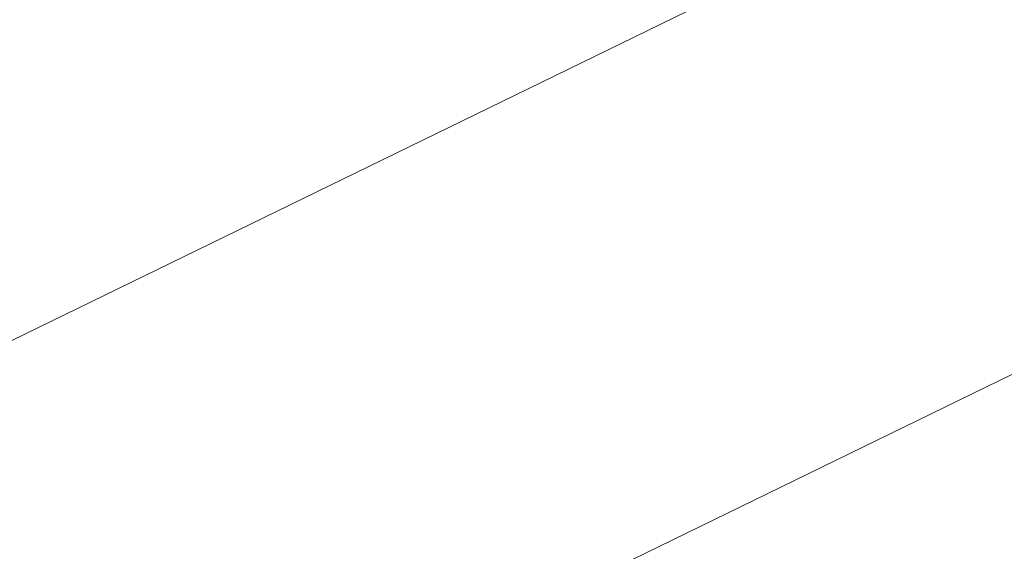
# Model space of a CAD drawing. Extents: x 1620613 to 1693141, y 557269 to 607790.
# Tile 933 of 1056: x 1620877.937 to 1620879.478, y 607336.354 to 607337.186. Entities that reach past the tile are written whole.
import ezdxf

# ---------------------------------------------------------------- set-up
doc = ezdxf.new("R2010")
doc.units = 0
doc.header["$LTSCALE"] = 10
doc.header["$MEASUREMENT"] = 0
for name, pattern in [('DGN Style 2', [7.346996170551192, 4.408197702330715, -2.938798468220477]), ('DGN Style 3', [10.28579463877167, 7.346996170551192, -2.938798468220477]), ('DGN Style 5', [5.142897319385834, 2.204098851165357, -2.938798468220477])]:
    doc.linetypes.add(name, pattern=pattern)
for name, color, linetype, lineweight in [('DT_X_Contour_Minor', 136, 'DGN Style 3', 0), ('PV_X_Driveway', 7, 'DGN Style 5', 0), ('SV_X_Top_of_Bank', 97, 'DGN Style 2', 0)]:
    doc.layers.add(name, color=color, linetype=linetype, lineweight=lineweight)

# ---------------------------------------------------------------- blocks, each defined once
blk = doc.blocks.new('*U1004')
at = {"layer": 'DT_X_Contour_Minor', "transparency": 33554559, "flags": 128}
for points, elevation in [([(-12.97496903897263, 53.37573901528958), (-18.23852390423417, 49.62931276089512), (-19.27099995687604, 48.89497000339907), (-20.11261888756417, 48.29755298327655), (-20.76338069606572, 47.83706170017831), (-21.22328538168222, 47.51349615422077), (-22.19522171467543, 46.83322234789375), (-22.74166912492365, 46.39068553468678), (-23.65205910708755, 45.57328044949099), (-24.92639166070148, 44.38100709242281), (-26.56466678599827, 42.81386546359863), (-31.41865721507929, 38.13499675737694), (-33.06481164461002, 36.56212443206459), (-34.36278211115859, 35.35265898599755), (-35.31256861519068, 34.50660041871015), (-35.91417115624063, 34.02394873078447), (-37.05419931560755, 33.22142006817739), (-37.44686802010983, 32.9528959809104), (-37.76985301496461, 32.7492202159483), (-38.02315429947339, 32.6103927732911), (-38.20677187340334, 32.53641365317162), (-38.60350712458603, 32.42560042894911), (-38.78020298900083, 32.35138943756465), (-39.0127391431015, 32.21186638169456), (-39.30111558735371, 32.00703126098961), (-39.64533232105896, 31.73688407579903), (-40.63769733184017, 30.92940882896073), (-41.02660875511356, 30.65951587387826), (-41.44906926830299, 30.45544344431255), (-41.90507887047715, 30.31719153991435), (-42.39463756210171, 30.24476016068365), (-43.74485952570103, 30.13937051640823), (-44.25464801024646, 30.10434035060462), (-44.7713469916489, 30.07829208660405), (-45.2949564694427, 30.06122572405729), (-45.82547644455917, 30.05314126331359), (-48.31736081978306, 30.03637154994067), (-50.71730723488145, 29.00671070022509), (-51.34218582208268, 28.73839608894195), (-52.18827312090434, 28.37473547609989), (-53.25556913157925, 27.91572886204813), (-54.54407385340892, 27.36137624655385), (-58.27503139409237, 25.75597460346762), (-59.63144519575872, 25.16984402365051), (-60.90246844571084, 24.61550351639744), (-62.08810114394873, 24.09295308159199), (-63.18834329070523, 23.60219271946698), (-66.00846827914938, 22.33588518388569), (-67.12218662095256, 21.83661336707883), (-68.34824790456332, 21.28852856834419), (-69.68665212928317, 20.6916307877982), (-71.13739929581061, 20.04592002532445), (-75.15584899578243, 18.25894068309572), (-76.6348157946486, 17.60056028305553), (-78.05787891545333, 16.96565358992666), (-79.42503835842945, 16.35422060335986), (-80.73629412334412, 15.7662613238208), (-84.15843792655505, 14.22966818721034), (-85.416614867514, 13.66403341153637), (-86.62453783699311, 13.11957393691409), (-87.78220683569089, 12.59628976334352), (-88.88962186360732, 12.09418089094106), (-91.77572330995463, 10.78345763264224), (-92.85674899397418, 10.29300645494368), (-93.93524996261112, 9.804695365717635), (-95.01122621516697, 9.31852436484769), (-96.08467775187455, 8.83449345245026), (-98.94384889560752, 7.546597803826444), (-99.9229301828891, 7.105634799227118), (-100.7157956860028, 6.74866752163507), (-101.32244540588, 6.475695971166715), (-101.7428793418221, 6.286720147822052), (-102.6157487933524, 5.894778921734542), (-102.9645121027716, 5.736403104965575), (-103.3561499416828, 5.555231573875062), (-103.7906623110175, 5.351264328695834), (-104.2680492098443, 5.124501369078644), (-105.5982469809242, 4.489405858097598), (-106.0508482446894, 4.273533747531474), (-106.4110037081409, 4.102239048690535), (-106.6787133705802, 3.975521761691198), (-106.8539772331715, 3.893381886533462), (-107.1980864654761, 3.7337787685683), (-107.3863440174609, 3.647221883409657), (-107.6930347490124, 3.507253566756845), (-108.1181586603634, 3.313873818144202), (-108.661715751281, 3.067082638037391), (-110.7965216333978, 2.098481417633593), (-111.1732024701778, 1.927646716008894), (-111.399154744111, 1.825253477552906), (-111.4743784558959, 1.791301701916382), (-111.4740036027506, 1.792018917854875), (-111.47424429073, 1.79208132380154), (-111.4752474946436, 1.791730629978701), (-111.4770132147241, 1.790966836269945), (-111.4898997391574, 1.784883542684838), (-111.4918796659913, 1.783998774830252), (-111.4932398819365, 1.783446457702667), (-111.4939803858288, 1.783226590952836), (-111.4951287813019, 1.783083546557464), (-111.4958629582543, 1.782857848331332), (-111.4972041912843, 1.782288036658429), (-111.4991524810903, 1.781374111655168), (-111.5017078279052, 1.780116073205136), (-111.5093314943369, 1.776302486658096), (-111.5127833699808, 1.774572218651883), (-111.5174212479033, 1.772241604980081), (-111.523245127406, 1.76931064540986), (-111.5302550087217, 1.765779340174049), (-111.5657351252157, 1.747899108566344), (-111.6409026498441, 1.582705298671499), (-111.7199048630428, 1.406909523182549), (-111.9246968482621, 0.9503195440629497), (-112.2552786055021, 0.2129353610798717), (-112.7116501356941, -0.8052430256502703), (-114.0963605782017, -3.894777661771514), (-114.6758191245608, -5.047626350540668), (-115.3756619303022, -6.189021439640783), (-116.1958889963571, -7.318962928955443), (-117.13650032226, -8.43745081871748), (-119.8053095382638, -11.40481372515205), (-120.6890922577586, -12.38773940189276), (-121.3388335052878, -13.11099425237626), (-121.7545332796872, -13.57457827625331), (-121.936191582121, -13.77849147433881), (-122.1085584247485, -13.97603223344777), (-122.1659047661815, -14.04122878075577), (-122.208668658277, -14.08866285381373), (-122.2368501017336, -14.11833445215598), (-122.2504490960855, -14.13024357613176), (-122.2672698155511, -14.13831794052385), (-122.5394817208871, -14.30356690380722), (-123.3435018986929, -14.79325802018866), (-124.6793303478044, -15.60739128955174), (-126.5469670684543, -16.74596671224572), (-132.2364093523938, -20.21475737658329), (-134.105265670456, -21.35392835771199), (-135.4447529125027, -22.1698483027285), (-136.2548710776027, -22.6625172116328), (-136.535620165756, -22.83193508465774), (-136.5784589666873, -22.85271469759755), (-136.9735989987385, -23.04533367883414), (-138.1268899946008, -23.60760591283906), (-140.0383319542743, -24.53953139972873), (-142.7079248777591, -25.84111013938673), (-150.8377072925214, -29.80485778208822), (-153.553987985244, -31.12529474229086), (-155.6054932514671, -32.11379489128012), (-156.9922230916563, -32.77035822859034), (-157.7141775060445, -33.09498475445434), (-158.7530220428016, -33.51807307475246), (-159.1169006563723, -33.66791115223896), (-159.429403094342, -33.80010914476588), (-159.6905293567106, -33.914667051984), (-159.900279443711, -34.01158487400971), (-160.3911114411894, -34.24651228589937), (-160.6043641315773, -34.31711445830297), (-160.875998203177, -34.35272541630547), (-161.2060136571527, -34.35334516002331), (-161.5944104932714, -34.31897368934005), (-162.7079772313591, -34.18066148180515), (-163.2592593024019, -34.23995228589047), (-164.0779304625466, -34.5215588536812), (-165.1639907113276, -35.02548118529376), (-166.5174400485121, -35.75171928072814), (-170.4831570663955, -37.98477522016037), (-171.9733739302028, -38.79770512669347), (-173.4697367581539, -39.56170289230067), (-174.9722455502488, -40.27676851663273), (-176.4809003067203, -40.94290199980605), (-180.5121742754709, -42.65401510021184), (-181.9454305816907, -43.25916436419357), (-183.2217440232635, -43.79127733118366), (-184.3411146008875, -44.25035400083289), (-185.3035423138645, -44.63639437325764), (-187.6607590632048, -45.56845363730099), (-188.439663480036, -45.87757573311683), (-189.0084641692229, -46.10589757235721), (-189.3671611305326, -46.25341915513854), (-189.5157543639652, -46.32014048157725), (-189.6318646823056, -46.39033034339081), (-189.947246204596, -46.58210706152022), (-190.8063080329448, -47.10479481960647), (-192.2090501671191, -47.95839361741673), (-194.1554726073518, -49.14290345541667), (-200.070839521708, -52.74281107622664), (-202.0672929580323, -53.95756140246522), (-203.620128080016, -54.90188166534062), (-204.7293448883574, -55.57577186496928), (-205.3949433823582, -55.97923200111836), (-206.5783816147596, -56.69455228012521), (-207.1627002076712, -57.0351443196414), (-208.0280773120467, -57.52043022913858), (-209.1745129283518, -58.15041000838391), (-210.602007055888, -58.92508365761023), (-217.9194495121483, -62.87784638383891), (-219.0398206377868, -63.30538070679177), (-219.2505596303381, -63.38580907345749), (-219.4026175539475, -63.44386517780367), (-219.4959944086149, -63.4795490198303), (-219.5306901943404, -63.49286059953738), (-219.5449708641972, -63.49852846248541), (-219.9455073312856, -63.65250679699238), (-221.1364062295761, -64.11019090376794), (-223.1176675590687, -64.87158078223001), (-225.8892913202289, -65.93667643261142), (-234.3341045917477, -69.18187252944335), (-237.1589949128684, -70.26825595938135), (-239.3000559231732, -71.09350917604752), (-240.7572876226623, -71.65763217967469), (-241.5306900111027, -71.96062497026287), (-242.6813239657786, -72.4204321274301), (-243.1614611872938, -72.6108825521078), (-243.7388973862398, -72.8373784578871), (-244.4136325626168, -73.09991984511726), (-245.1856667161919, -73.39850671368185), (-247.3741564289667, -74.24279900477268), (-248.1301286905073, -74.5302451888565), (-248.7566781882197, -74.75936452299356), (-249.2538049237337, -74.9301570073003), (-249.621508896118, -75.04262264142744), (-250.4294891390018, -75.2647618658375), (-250.7628191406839, -75.3474297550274), (-251.1568239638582, -75.42882900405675), (-251.6115036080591, -75.50895961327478), (-252.1268580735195, -75.58782158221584), (-253.5820364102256, -75.79642864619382), (-253.8311110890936, -75.9429288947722), (-253.486951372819, -76.22597434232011), (-252.5495572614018, -76.64556498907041), (-251.0189287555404, -77.20170083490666), (-246.146273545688, -78.86679002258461), (-244.4649413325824, -79.35867311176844), (-243.0754360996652, -79.58550548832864), (-241.9777578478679, -79.54728715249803), (-241.1719065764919, -79.2440181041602), (-239.4120724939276, -78.08189969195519), (-238.3887614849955, -77.9497620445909), (-236.63870402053, -78.42493791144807), (-234.1619001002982, -79.50742729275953), (-230.958349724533, -81.19723018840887), (-221.4465534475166, -86.51312259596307), (-218.2689537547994, -88.2483904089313), (-215.870001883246, -89.46727454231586), (-214.2496978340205, -90.16977499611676), (-213.4080416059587, -90.35589177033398), (-212.2018220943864, -90.16369159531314), (-211.7173712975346, -90.05016763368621), (-211.1686835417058, -89.85374587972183), (-210.5557588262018, -89.5744263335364), (-209.8785971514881, -89.2122089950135), (-207.9871834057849, -88.13576570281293), (-207.2598276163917, -87.73568616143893), (-206.4963205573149, -87.3427800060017), (-205.6966622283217, -86.95704723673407), (-204.8608526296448, -86.57848785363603), (-202.5838253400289, -85.5785606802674), (-201.6978803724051, -85.19815493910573), (-200.7478159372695, -84.80688309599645), (-199.7336320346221, -84.40474515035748), (-198.6553286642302, -83.99174110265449), (-195.6943603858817, -82.8759088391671), (-194.6341527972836, -82.46128209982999), (-193.6742562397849, -82.05427607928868), (-192.8146707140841, -81.65489077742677), (-192.0553962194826, -81.26312619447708), (-190.164412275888, -80.22858159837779), (-189.4299198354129, -79.8490462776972), (-188.6446804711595, -79.48634876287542), (-187.8086941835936, -79.14048905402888), (-186.9219609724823, -78.81146715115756), (-184.489676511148, -77.95652581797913), (-183.6682467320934, -77.66674950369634), (-183.0281707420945, -77.43862656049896), (-182.5694485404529, -77.27215698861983), (-182.2920801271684, -77.16734078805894), (-181.7942360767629, -76.97003541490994), (-181.4727164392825, -76.8460657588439), (-180.8815405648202, -76.62213582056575), (-180.020708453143, -76.29824559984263), (-178.8902201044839, -75.87439509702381), (-175.5160428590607, -74.6108467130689), (-174.1374128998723, -74.0889399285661), (-172.5321559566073, -73.47088086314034), (-170.7002720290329, -72.75666951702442), (-168.6417611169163, -71.9463058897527), (-162.8502293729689, -69.65713317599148), (-160.9177755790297, -68.89397842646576), (-159.4640630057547, -68.32139371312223), (-158.4890916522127, -67.93937903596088), (-157.9928615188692, -67.74793439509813), (-157.3079027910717, -67.49150873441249), (-156.9997807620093, -67.3549183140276), (-156.5891337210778, -67.13746629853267), (-156.0759616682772, -66.83915268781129), (-155.4602646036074, -66.45997748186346), (-153.681705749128, -65.34102813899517), (-152.9905622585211, -64.92661636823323), (-152.2510509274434, -64.52259306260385), (-151.4631717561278, -64.12895822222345), (-150.6269247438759, -63.74571184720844), (-148.3324422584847, -62.73757280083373), (-147.3215041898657, -62.30315822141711), (-146.0095518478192, -61.75601876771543), (-144.396585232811, -61.09615443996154), (-142.4826043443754, -60.32356523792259), (-136.9773029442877, -58.1130275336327), (-135.0877443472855, -57.36494984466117), (-133.5480446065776, -56.7786200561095), (-132.3582037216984, -56.35403816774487), (-131.5182216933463, -56.09120417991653), (-129.7447480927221, -55.60597741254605), (-129.1324703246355, -55.42479296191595), (-128.6257422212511, -55.24515968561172), (-128.2245637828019, -55.06707758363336), (-127.9289350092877, -54.89054665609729), (-127.281324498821, -54.42186574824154), (-127.0331768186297, -54.27186610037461), (-126.774441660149, -54.17337783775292), (-126.5051190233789, -54.12640096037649), (-126.2252089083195, -54.1309354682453), (-125.4646652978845, -54.21170933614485), (-125.184771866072, -54.25412879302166), (-124.9154992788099, -54.32080676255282), (-124.6568475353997, -54.41174324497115), (-124.4088166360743, -54.52693824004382), (-123.2761210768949, -55.12111808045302), (-120.9683138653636, -54.07985642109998), (-120.5213954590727, -53.87953848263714), (-120.1697004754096, -53.72483966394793), (-119.9132289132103, -53.61575996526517), (-119.7519807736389, -53.55229938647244), (-119.448950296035, -53.44389666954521), (-119.3324112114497, -53.39908423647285), (-119.2100668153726, -53.34594897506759), (-119.0819171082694, -53.28449088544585), (-118.9479620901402, -53.21470996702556), (-118.5830082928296, -53.01753041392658), (-118.4615150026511, -52.95206241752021), (-118.3707504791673, -52.90354309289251), (-118.310714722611, -52.87197244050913), (-118.2814077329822, -52.85735045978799), (-118.2442274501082, -52.84095674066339), (-118.2223975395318, -52.83138939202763), (-118.1847930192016, -52.81498263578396), (-118.1314138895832, -52.79173647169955), (-118.0622601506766, -52.76165089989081), (-117.8568173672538, -52.67230349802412), (-117.7893088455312, -52.64283211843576), (-117.7408653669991, -52.62142853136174), (-117.7114869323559, -52.60809273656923), (-117.7011735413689, -52.60282473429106), (-117.6990912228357, -52.59953378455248), (-117.6219161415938, -52.56608089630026), (-117.3919526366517, -52.46819044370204), (-117.0092007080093, -52.30586242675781), (-116.4736603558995, -52.07909684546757), (-114.8418348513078, -51.38847187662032), (-114.2584243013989, -51.13975300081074), (-113.7320617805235, -50.91156510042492), (-113.2627472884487, -50.70390817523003), (-112.8504808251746, -50.51678222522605), (-111.827167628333, -50.04515432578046), (-111.4299765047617, -49.86301165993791), (-111.0058880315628, -49.67030458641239), (-110.554902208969, -49.46703310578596), (-110.0770190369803, -49.25319721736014), (-108.7668007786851, -48.66888230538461), (-108.1837557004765, -48.40975003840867), (-107.4172841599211, -48.07058942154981), (-106.4673861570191, -47.65140045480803), (-105.3340616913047, -47.1521831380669), (-102.0672944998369, -45.7142324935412), (-100.8118101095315, -45.16053824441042), (-99.49543233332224, -44.57791848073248), (-98.11816117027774, -43.96637320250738), (-96.6799966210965, -43.32590240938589), (-92.76369997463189, -41.5794129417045), (-91.26805140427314, -40.91111520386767), (-89.7183281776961, -40.21608909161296), (-88.11453029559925, -39.49433460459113), (-86.45665775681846, -38.74585174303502), (-81.96356477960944, -36.71425961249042), (-80.376238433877, -35.99667696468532), (-78.98407913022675, -35.36762311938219), (-77.78708686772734, -34.82709807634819), (-76.78526164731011, -34.37510183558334), (-74.37395044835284, -33.28781693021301), (-73.40075753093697, -32.84989111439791), (-72.28966217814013, -32.35157734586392), (-71.0406643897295, -31.79287562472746), (-69.65376416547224, -31.17378595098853), (-65.77149365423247, -29.44236288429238), (-64.39948722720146, -28.82964148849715), (-63.19517082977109, -28.29004460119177), (-62.15854446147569, -27.82357222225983), (-61.28960812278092, -27.43022435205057), (-59.19603125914, -26.4787960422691), (-58.48592494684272, -26.15550063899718), (-57.92578865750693, -25.89918566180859), (-57.5156223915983, -25.70985111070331), (-57.25542614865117, -25.58749698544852), (-56.76152953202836, -25.35052655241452), (-56.57630622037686, -25.26119396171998), (-56.39105874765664, -25.1709240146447), (-56.20578711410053, -25.07971671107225), (-56.02049131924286, -24.98757205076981), (-55.52633698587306, -24.74060314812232), (-55.30042485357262, -24.63030785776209), (-54.99330420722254, -24.48464866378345), (-54.60497504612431, -24.30362556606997), (-54.13543737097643, -24.08723856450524), (-52.77505888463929, -23.46305468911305), (-52.32862941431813, -23.25845270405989), (-52.00962486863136, -23.11278465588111), (-51.81804524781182, -23.02605054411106), (-51.75389055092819, -22.99825036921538), (-51.7527112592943, -23.00269515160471), (-51.74679713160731, -23.0014682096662), (-51.72993921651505, -22.99445379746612), (-51.70213751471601, -22.98165191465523), (-51.66339202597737, -22.96306256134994), (-51.54547900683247, -22.90577432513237), (-51.4807063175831, -22.87435065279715), (-51.37482301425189, -22.82304581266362), (-51.22782909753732, -22.75185980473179), (-51.03972456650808, -22.66079262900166), (-50.06597865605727, -22.18942308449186), (-49.91738080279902, -19.29318748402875), (-49.7747274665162, -18.57272255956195), (-49.41045225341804, -17.65257161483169), (-48.82455516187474, -16.53273464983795), (-48.01703619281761, -15.21321166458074), (-45.56815643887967, -11.42823567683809), (-44.5813649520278, -10.10869638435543), (-43.4576503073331, -8.988810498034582), (-42.19701250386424, -8.068578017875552), (-40.79945154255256, -7.347998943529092), (-36.8900581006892, -5.692659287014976), (-35.57871418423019, -5.137401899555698), (-34.57672751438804, -4.713134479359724), (-33.88409809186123, -4.419857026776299), (-33.50082591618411, -4.257569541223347), (-32.89124311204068, -3.999456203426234), (-32.47245559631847, -3.751525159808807), (-31.67328015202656, -3.201317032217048), (-30.49371677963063, -2.348831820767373), (-28.93376547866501, -1.194069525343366), (-24.26671143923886, 2.288332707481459), (-22.57535403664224, 3.526794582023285), (-21.00157235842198, 4.630378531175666), (-19.54536640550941, 5.599084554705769), (-18.20673617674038, 6.432912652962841), (-14.79382320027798, 8.476617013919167), (-13.65435439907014, 9.162094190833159), (-12.79563272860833, 9.68574745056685), (-12.21765818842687, 10.04757679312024), (-11.9204307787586, 10.24758221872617), (-11.50215386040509, 10.5651647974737), (-11.15945073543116, 10.78888552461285), (-10.4450490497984, 11.22186077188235), (-9.358948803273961, 11.86409053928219), (-7.901149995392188, 12.71557482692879), (-3.518088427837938, 15.26520562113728), (-1.963884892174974, 16.17127600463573), (-0.5885704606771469, 16.97726405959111), (0.6078548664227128, 17.683169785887), (1.625391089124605, 18.28899318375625), (4.100302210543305, 19.77107914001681), (5.143483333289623, 20.40318336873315), (6.416843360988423, 21.18793158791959), (7.920382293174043, 22.12532379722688), (9.654100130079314, 23.21535999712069), (14.58425290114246, 26.32564851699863), (16.28994077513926, 27.41252801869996), (17.70938981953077, 28.34045013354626), (18.84260003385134, 29.10941486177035), (19.68957141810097, 29.71942220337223), (21.56651000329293, 31.13416526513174), (22.22825845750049, 31.49463311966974), (22.80579988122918, 31.51497938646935), (23.29913427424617, 31.19520406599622), (23.70826163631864, 30.5353071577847), (25.42103958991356, 26.66217121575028)], -0.1999585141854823), ([(-15.21616715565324, 53.13950447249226), (-19.81874134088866, 49.86354265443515), (-20.72156229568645, 49.22141635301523), (-21.45749336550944, 48.69902108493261), (-22.02653455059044, 48.29635685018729), (-22.42868585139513, 48.01342364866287), (-23.27856947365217, 47.41857648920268), (-23.80416834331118, 46.98556298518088), (-24.74355223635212, 46.13265784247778), (-26.09672115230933, 44.85986106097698), (-27.86367509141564, 43.16717264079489), (-33.12726562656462, 38.09348133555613), (-34.87997650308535, 36.41065848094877), (-36.19041623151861, 35.16745839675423), (-37.05858481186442, 34.36388108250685), (-37.48448224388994, 33.99992653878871), (-38.03051386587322, 33.61554478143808), (-38.21858775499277, 33.48693160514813), (-38.37328570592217, 33.38937839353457), (-38.49460771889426, 33.32288514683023), (-38.5825537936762, 33.28745186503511), (-38.77257540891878, 33.23437640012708), (-38.88521126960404, 33.17604471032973), (-39.08060264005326, 33.04085623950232), (-39.3587495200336, 32.82881098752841), (-39.71965190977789, 32.53990895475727), (-40.79239896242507, 31.66702782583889), (-41.21281239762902, 31.37527341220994), (-41.66949241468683, 31.15467101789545), (-42.16243901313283, 31.00522064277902), (-42.6916521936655, 30.92692228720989), (-44.15124278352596, 30.8129960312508), (-44.65910627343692, 30.77541925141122), (-45.08800380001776, 30.74813360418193), (-45.43793536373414, 30.73113908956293), (-45.7089009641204, 30.72443570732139), (-46.78915318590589, 30.71716589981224), (-50.25550565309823, 29.22997960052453), (-51.06818505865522, 28.88110715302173), (-52.02064364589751, 28.47185536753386), (-53.11288141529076, 28.00222424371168), (-54.34489836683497, 27.47221378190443), (-57.81664914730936, 25.97834676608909), (-59.108489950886, 25.4196177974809), (-60.38019927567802, 24.86383115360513), (-61.63177712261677, 24.31098683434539), (-62.86322349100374, 23.76108483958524), (-66.12023850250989, 22.29860262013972), (-67.36429721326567, 21.74074830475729), (-68.65371208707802, 21.16404702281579), (-69.9884831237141, 20.56849877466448), (-71.36861032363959, 19.95410356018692), (-75.10942440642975, 18.29058703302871), (-76.51567851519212, 17.66446206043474), (-77.92883027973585, 17.03372453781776), (-79.34887969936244, 16.39837446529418), (-80.77582677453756, 15.75841184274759), (-84.59021584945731, 14.04569478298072), (-85.96780275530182, 13.42649090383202), (-87.23977166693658, 12.8534170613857), (-88.40612258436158, 12.32647325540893), (-89.46685550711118, 11.84565948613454), (-92.15465264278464, 10.62499615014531), (-93.16140094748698, 10.16824392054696), (-94.16579800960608, 9.713484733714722), (-95.16784382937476, 9.260718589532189), (-96.16753840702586, 8.809945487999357), (-98.83025562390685, 7.610541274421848), (-99.75191201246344, 7.19545492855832), (-100.5198432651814, 6.84974905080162), (-101.1340493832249, 6.573423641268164), (-101.5945303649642, 6.366478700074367), (-102.6175128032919, 5.907132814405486), (-103.011255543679, 5.728681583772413), (-103.425246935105, 5.537837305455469), (-103.8594869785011, 5.334599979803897), (-104.3139756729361, 5.1189696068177), (-105.5529437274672, 4.527431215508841), (-105.9805033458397, 4.32358178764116), (-106.3339561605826, 4.1556872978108), (-106.613302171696, 4.023747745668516), (-106.818541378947, 3.927763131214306), (-107.2670368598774, 3.719744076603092), (-107.4843943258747, 3.619638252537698), (-107.8000951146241, 3.475335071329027), (-108.2141392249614, 3.286834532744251), (-108.7265266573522, 3.054136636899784), (-110.2240175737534, 2.374679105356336), (-110.7152033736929, 2.152073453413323), (-111.0656425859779, 1.993849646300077), (-111.2753352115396, 1.900007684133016), (-111.3442812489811, 1.870547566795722), (-111.3404752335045, 1.87782971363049), (-111.3429190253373, 1.878463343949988), (-111.3531049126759, 1.874902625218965), (-111.371032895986, 1.867147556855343), (-111.3967029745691, 1.855198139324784), (-111.4754793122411, 1.817740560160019), (-111.5018743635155, 1.805381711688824), (-111.5219772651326, 1.796398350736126), (-111.5357880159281, 1.79079047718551), (-111.5433066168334, 1.788558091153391), (-111.5549666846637, 1.787105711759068), (-111.5624210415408, 1.784814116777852), (-111.5760390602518, 1.779028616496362), (-111.5958207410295, 1.769749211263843), (-111.6217660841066, 1.756975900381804), (-111.6991718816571, 1.718255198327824), (-111.7342200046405, 1.700687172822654), (-111.7813100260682, 1.677023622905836), (-111.8404419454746, 1.647264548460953), (-111.9116157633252, 1.611409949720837), (-112.2718580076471, 1.429865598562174), (-113.0350606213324, -0.2474059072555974), (-113.2177541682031, -0.6502334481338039), (-113.4387479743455, -1.13988542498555), (-113.6980420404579, -1.716361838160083), (-113.9956363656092, -2.379662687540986), (-114.8402882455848, -4.264230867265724), (-115.2146300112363, -4.99066763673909), (-115.7041663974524, -5.756551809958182), (-116.3088974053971, -6.561883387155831), (-117.0288230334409, -7.406662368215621), (-120.6572634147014, -11.44100822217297), (-121.7109238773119, -12.4702595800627), (-121.9242665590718, -12.67251216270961), (-122.1127258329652, -12.838162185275), (-122.2763016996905, -12.96720964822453), (-122.4149941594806, -13.0596545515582), (-122.7516628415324, -13.25737088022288), (-123.1181484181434, -13.47519358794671), (-123.9651036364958, -13.98037446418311), (-125.2925284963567, -14.77291350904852), (-127.1004229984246, -15.85281072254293), (-132.5621011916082, -19.11568085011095), (-134.3564604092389, -20.18775530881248), (-135.643279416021, -20.95682608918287), (-136.4225582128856, -21.4228931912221), (-136.6942967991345, -21.5859566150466), (-136.7422127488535, -21.61678750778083), (-136.7928334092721, -21.64935871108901), (-136.9087584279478, -21.72394915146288), (-137.0899878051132, -21.84055882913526), (-137.3365215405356, -21.99918774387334), (-138.0810173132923, -22.47822383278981), (-138.3978712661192, -22.6746115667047), (-138.790061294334, -22.90449770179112), (-139.2575873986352, -23.16788223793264), (-139.8004495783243, -23.46476517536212), (-142.5095905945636, -24.92838181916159), (-153.1870326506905, -30.13426355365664), (-155.2248335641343, -31.12493864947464), (-156.7621897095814, -31.86587176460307), (-157.7991010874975, -32.35706289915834), (-158.3355676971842, -32.59851205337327), (-159.0988856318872, -32.90938715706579), (-159.3740378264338, -33.02320973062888), (-159.6270059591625, -33.13152112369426), (-159.8577900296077, -33.23432133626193), (-160.0663900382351, -33.33161036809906), (-160.5930779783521, -33.58369954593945), (-160.8051329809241, -33.66154300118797), (-161.0462820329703, -33.70600648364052), (-161.3165251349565, -33.71708999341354), (-161.615862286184, -33.69479353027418), (-162.4528867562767, -33.59082966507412), (-162.9269289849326, -33.66899306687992), (-163.721287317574, -33.98145617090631), (-164.8359617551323, -34.52821897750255), (-166.2709522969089, -35.30928148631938), (-170.5246818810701, -37.7045144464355), (-172.1231266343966, -38.57648387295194), (-173.7281637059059, -39.39596743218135), (-175.339793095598, -40.16296512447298), (-176.9580148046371, -40.87747694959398), (-181.2820624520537, -42.71286066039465), (-182.7909117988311, -43.35069092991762), (-184.0744241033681, -43.88764395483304), (-185.1325993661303, -44.32371973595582), (-185.9654375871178, -44.65891827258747), (-187.8858901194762, -45.41827804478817), (-188.520472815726, -45.67012349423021), (-188.9838815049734, -45.85614001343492), (-189.2761161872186, -45.97632760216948), (-189.3971768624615, -46.0306862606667), (-189.4917733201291, -46.08787077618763), (-189.8211518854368, -46.28819430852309), (-190.7383402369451, -46.84627651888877), (-192.2433383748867, -47.76211740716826), (-194.3361462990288, -49.03571697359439), (-200.7007138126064, -52.90899405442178), (-202.8180694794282, -54.19743101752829), (-204.3967108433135, -55.15778409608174), (-205.4366379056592, -55.79005328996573), (-205.9378506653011, -56.09423859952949), (-206.5561322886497, -56.46795424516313), (-206.8614067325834, -56.64589492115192), (-207.3135188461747, -56.89943021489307), (-207.912468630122, -57.22856012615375), (-208.6582560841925, -57.63328465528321), (-212.4812187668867, -59.69838656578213), (-217.9525532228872, -61.78625121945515), (-218.9816974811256, -62.17902329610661), (-219.7242726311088, -62.46254038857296), (-220.1802786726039, -62.63680249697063), (-220.3497156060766, -62.70180962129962), (-220.4194552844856, -62.72948864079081), (-220.8007980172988, -62.87632058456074), (-221.8925214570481, -63.29605715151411), (-223.6946256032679, -63.98869834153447), (-226.2071104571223, -64.95424415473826), (-233.8542443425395, -67.8929058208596), (-236.4554405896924, -68.89391066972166), (-238.5236789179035, -69.69292896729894), (-240.0589593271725, -70.28996071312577), (-241.0612818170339, -70.68500590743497), (-243.0235312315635, -71.46914435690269), (-243.7578034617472, -71.7613185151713), (-244.4889330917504, -72.04973715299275), (-245.2169201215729, -72.33440027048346), (-245.9417645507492, -72.61530786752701), (-247.8704928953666, -73.35938743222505), (-248.5630352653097, -73.6199460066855), (-249.1941161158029, -73.8435620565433), (-249.7637354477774, -74.0302355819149), (-250.271893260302, -74.17996658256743), (-251.5450320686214, -74.52999255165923), (-252.0702619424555, -74.6602527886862), (-252.691097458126, -74.78851402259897), (-253.4075386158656, -74.91477625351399), (-254.2195854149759, -75.03903948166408), (-256.5125177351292, -75.36774275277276), (-256.9049860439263, -75.59858398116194), (-256.3626917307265, -76.04458021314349), (-254.8856347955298, -76.705731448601), (-252.4738152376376, -77.58203768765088), (-244.7959462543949, -80.20572766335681), (-242.204642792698, -81.01907846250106), (-240.1891341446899, -81.49136337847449), (-238.7494203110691, -81.62258241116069), (-237.8855012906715, -81.41273556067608), (-236.3494436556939, -80.39838944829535), (-235.4562545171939, -80.28305411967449), (-233.928730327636, -80.69780771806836), (-231.7668710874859, -81.64265024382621), (-228.9706767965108, -83.11758169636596), (-220.6683786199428, -87.75751747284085), (-217.8834685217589, -89.27032145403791), (-215.7554618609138, -90.32878156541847), (-214.2843586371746, -90.93289780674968), (-213.4701588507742, -91.08267017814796), (-212.174830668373, -90.87627134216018), (-211.6545913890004, -90.75436087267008), (-211.0653696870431, -90.54342859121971), (-210.4071655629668, -90.2434744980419), (-209.6799790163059, -89.85449859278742), (-207.6488383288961, -88.69853376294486), (-206.8963358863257, -88.28145190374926), (-206.1621840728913, -87.89717994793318), (-205.4463828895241, -87.54571789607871), (-204.7489323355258, -87.22706574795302), (-202.9135316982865, -86.42107322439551), (-202.161806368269, -86.10027413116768), (-201.2831808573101, -85.74237124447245), (-200.277655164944, -85.347364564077), (-199.1452292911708, -84.91525409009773), (-195.9562267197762, -83.71348776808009), (-194.8143689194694, -83.26692920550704), (-193.7805474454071, -82.82857825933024), (-192.8547622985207, -82.39843492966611), (-192.0370134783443, -81.97649921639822), (-190.0003983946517, -80.86228080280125), (-189.2093401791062, -80.45351616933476), (-188.3636268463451, -80.06288607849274), (-187.4632583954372, -79.69039053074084), (-186.5082348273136, -79.33602952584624), (-183.88863182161, -78.41524623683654), (-183.0039409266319, -78.10315325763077), (-182.3145704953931, -77.85746178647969), (-181.8205205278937, -77.67817182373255), (-181.5217910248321, -77.56528336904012), (-180.9856063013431, -77.35278283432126), (-180.6732185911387, -77.23195806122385), (-180.1381940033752, -77.02885914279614), (-179.3805325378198, -76.74348607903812), (-178.4002341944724, -76.37583887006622), (-175.4892561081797, -75.28574745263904), (-174.2415284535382, -74.81242216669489), (-172.6815790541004, -74.21001487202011), (-170.8094079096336, -73.47852556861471), (-168.6250150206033, -72.6179542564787), (-162.3836716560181, -70.15098807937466), (-160.3075015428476, -69.33094668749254), (-158.7599987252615, -68.72104714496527), (-157.7411632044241, -68.32128945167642), (-157.2509949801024, -68.131673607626), (-156.6487694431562, -67.906220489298), (-156.3778641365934, -67.78612823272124), (-156.0168173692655, -67.59494130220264), (-155.5656291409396, -67.33265969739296), (-155.0242994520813, -66.99928341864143), (-153.4605650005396, -66.01548710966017), (-152.8529017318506, -65.65113033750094), (-152.2027127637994, -65.29590725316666), (-151.5099980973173, -64.94981785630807), (-150.7747577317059, -64.61286214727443), (-148.7574158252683, -63.72649183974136), (-147.8165163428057, -63.32364140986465), (-146.5068243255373, -62.77986785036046), (-144.8283397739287, -62.09517116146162), (-142.7810626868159, -61.26955134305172), (-136.8299337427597, -58.88000098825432), (-134.7873558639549, -58.07134284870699), (-133.1229689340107, -57.4375311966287), (-131.8367729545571, -56.97856603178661), (-130.9287679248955, -56.69444735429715), (-129.0116757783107, -56.16992619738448), (-128.3709055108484, -55.98933264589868), (-127.8864138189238, -55.84094285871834), (-127.5582007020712, -55.72475683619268), (-127.3862661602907, -55.64077457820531), (-127.1361454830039, -55.45976024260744), (-127.0158877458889, -55.40442056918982), (-126.8427050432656, -55.37416230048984), (-126.6165973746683, -55.36898543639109), (-126.3375647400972, -55.38888997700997), (-125.5229110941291, -55.47541062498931), (-125.2490449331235, -55.50724031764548), (-125.0384366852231, -55.53783890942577), (-124.8910863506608, -55.56720640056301), (-124.8069939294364, -55.59534279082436), (-124.5621644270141, -55.72377337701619), (-121.6953630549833, -54.43029862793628), (-121.1401926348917, -54.18145993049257), (-120.7033105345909, -53.98929015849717), (-120.3847167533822, -53.85378931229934), (-120.1844112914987, -53.77495739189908), (-119.8079811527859, -53.64029750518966), (-119.6632141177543, -53.58463066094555), (-119.5112356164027, -53.51862504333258), (-119.3520456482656, -53.44228065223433), (-119.1856442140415, -53.35559748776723), (-118.732291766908, -53.11065735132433), (-118.5813705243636, -53.02933177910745), (-118.4686211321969, -52.96906016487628), (-118.394043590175, -52.92984250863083), (-118.3576378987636, -52.91167881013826), (-118.3114518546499, -52.8913142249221), (-118.2843343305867, -52.87942948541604), (-118.2376212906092, -52.8590487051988), (-118.1713127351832, -52.8301718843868), (-118.0854086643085, -52.79279902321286), (-117.8302037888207, -52.68181000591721), (-117.7463434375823, -52.64520010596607), (-117.6861660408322, -52.61861216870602), (-117.6496715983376, -52.60204619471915), (-117.6368601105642, -52.59550218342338), (-117.634273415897, -52.59141410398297), (-117.5621176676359, -52.55989399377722), (-117.3475904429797, -52.4683997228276), (-116.9906917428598, -52.31693129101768), (-116.4914215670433, -52.10548869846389), (-114.970205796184, -51.46167623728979), (-114.4185916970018, -51.22624495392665), (-113.9046612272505, -51.00281044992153), (-113.4284143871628, -50.79137272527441), (-112.9898511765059, -50.59193177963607), (-111.8705941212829, -50.07608496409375), (-111.4361631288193, -49.87686495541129), (-110.9723129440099, -49.66609004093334), (-110.479043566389, -49.44376022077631), (-109.9563549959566, -49.20987549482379), (-108.5232932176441, -48.57077635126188), (-107.9104807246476, -48.29830772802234), (-107.1468395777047, -47.96022621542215), (-106.2323697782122, -47.55653181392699), (-105.1670713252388, -47.08722452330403), (-102.1251705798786, -45.74825456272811), (-100.9267181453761, -45.21956756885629), (-99.6127864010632, -44.63773405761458), (-98.18337534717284, -44.00275402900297), (-96.63848498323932, -43.31462748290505), (-92.36480493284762, -41.40876133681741), (-90.7662950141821, -40.69468151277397), (-89.1760252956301, -39.98184164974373), (-87.59399577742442, -39.27024174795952), (-86.02020645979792, -38.55988180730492), (-81.83442187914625, -36.66724191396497), (-80.35566188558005, -35.99873885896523), (-79.05872034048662, -35.41270961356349), (-77.94359724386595, -34.90915417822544), (-77.01029259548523, -34.48807255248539), (-74.76390479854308, -33.47515329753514), (-73.82803864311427, -33.05414123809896), (-72.70523102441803, -32.55079450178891), (-71.39548194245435, -31.96511308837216), (-69.89879139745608, -31.29709699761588), (-65.65836132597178, -29.40594118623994), (-64.17550338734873, -28.7438384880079), (-62.90725212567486, -28.17589725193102), (-61.85360754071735, -27.70211747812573), (-61.01456963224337, -27.32249916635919), (-59.06327744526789, -26.43573228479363), (-58.40143171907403, -26.13440883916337), (-57.87936368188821, -25.89551366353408), (-57.49707333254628, -25.71904675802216), (-57.25456067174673, -25.60500812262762), (-56.79423049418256, -25.38414278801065), (-56.61580828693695, -25.29798916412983), (-56.42578929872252, -25.20517729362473), (-56.2241735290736, -25.1057071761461), (-56.01096097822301, -24.99957881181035), (-55.42693180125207, -24.70769217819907), (-55.17584401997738, -24.58463789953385), (-54.86060255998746, -24.43439003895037), (-54.48120742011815, -24.25694859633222), (-54.03765860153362, -24.05231357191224), (-52.76932351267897, -23.47036206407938), (-52.35306644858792, -23.27972813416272), (-52.05554657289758, -23.14428997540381), (-51.8767638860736, -23.0640475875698), (-51.81671838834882, -23.03900097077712), (-51.81491331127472, -23.04580435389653), (-51.80586088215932, -23.04392634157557), (-51.78005740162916, -23.03318976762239), (-51.73750286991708, -23.01359463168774), (-51.67819728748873, -22.98514093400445), (-51.49771433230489, -22.8974529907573), (-51.39857034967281, -22.84935450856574), (-51.23650061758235, -22.77082501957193), (-51.01150513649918, -22.66186452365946), (-50.72358390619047, -22.52247302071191), (-49.23312474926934, -21.80097365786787), (-49.14244847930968, -20.03365444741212), (-49.00203839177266, -19.51154287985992), (-48.6196693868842, -18.70263069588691), (-47.99534146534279, -17.6069178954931), (-47.12905462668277, -16.22440447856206), (-44.4963445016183, -12.15530121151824), (-43.46803317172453, -10.75049285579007), (-42.35763177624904, -9.587895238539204), (-41.16514031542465, -8.667508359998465), (-39.89055878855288, -7.989332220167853), (-36.38222129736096, -6.503810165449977), (-35.20540522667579, -6.00551539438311), (-34.30621013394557, -5.624772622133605), (-33.68463601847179, -5.361581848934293), (-33.34068288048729, -5.215943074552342), (-32.79363581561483, -4.984309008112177), (-32.37782533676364, -4.731976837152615), (-31.5406792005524, -4.148705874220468), (-30.2821974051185, -3.234496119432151), (-28.60237995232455, -1.989347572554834), (-23.56108586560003, 1.772300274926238), (-21.76660683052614, 3.090607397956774), (-20.1641402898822, 4.224292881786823), (-18.75368624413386, 5.173356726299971), (-17.53524469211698, 5.937798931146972), (-14.54208387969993, 7.730149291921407), (-13.53872524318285, 8.334381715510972), (-12.77351994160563, 8.802816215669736), (-12.24646797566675, 9.1354527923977), (-11.95756934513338, 9.332291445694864), (-11.50471077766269, 9.676130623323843), (-11.13367417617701, 9.918347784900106), (-10.3602082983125, 10.38711988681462), (-9.184313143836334, 11.08244692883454), (-7.605988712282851, 12.00432891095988), (-2.860551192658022, 14.76475411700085), (-1.204194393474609, 15.72995997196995), (0.2057978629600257, 16.5552586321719), (1.369425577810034, 17.24065009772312), (2.286688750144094, 17.78613436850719), (4.404237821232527, 19.05421616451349), (5.349744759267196, 19.62845602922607), (6.598103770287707, 20.40011427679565), (8.149314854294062, 21.36919090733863), (10.00337801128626, 22.5356859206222), (15.35134919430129, 25.90956379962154), (17.17177361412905, 27.06607961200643), (18.62206848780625, 28.00521863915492), (19.70223381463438, 28.72698088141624), (20.41226959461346, 29.23136633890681), (21.81219227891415, 30.28655851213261), (22.32136375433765, 30.52013040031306), (22.79893616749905, 30.42945193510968), (23.24490951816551, 30.01452311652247), (23.6592838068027, 29.27534394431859), (25.5192993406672, 25.06925698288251)], 0.2000414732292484)]:
    blk.add_lwpolyline(points, dxfattribs=dict(at, elevation=elevation))

msp = doc.modelspace()

# ---------------------------------------------------------------- linework, layer by layer
at = {"layer": 'PV_X_Driveway', "extrusion": (-0.06840491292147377, 0.09722345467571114, 0.9929090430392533), "elevation": -50776.94618662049, "flags": 128}
msp.add_lwpolyline([(-1675197.499388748, 432992.9258386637), (-1675193.486980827, 432991.2320525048), (-1675186.401155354, 432990.7443540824), (-1675173.477796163, 432991.3626955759), (-1675157.216023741, 432992.231291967), (-1675138.055450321, 432993.8163605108), (-1675115.649521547, 432995.5191143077), (-1675093.712223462, 432995.5584470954), (-1675072.389942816, 432993.8570568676), (-1675059.619387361, 432992.1641317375), (-1675043.90788481, 432988.1059208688), (-1675031.516761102, 432983.3011168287), (-1675013.58286424, 432975.0375323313)], dxfattribs=at)
at = {"layer": 'SV_X_Top_of_Bank', "extrusion": (0.007114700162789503, -0.05176716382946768, 0.9986338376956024), "elevation": -18855.21206843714, "flags": 128}
msp.add_lwpolyline([(1688341.399474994, 380495.2335694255), (1688359.531308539, 380495.7043637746), (1688370.463455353, 380498.0725351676), (1688395.572580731, 380506.740670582), (1688420.940108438, 380511.7574321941), (1688444.138128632, 380518.355338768), (1688467.22231404, 380528.7305743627), (1688491.262317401, 380540.2151339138), (1688508.535586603, 380545.2887184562), (1688513.5223003, 380548.4010002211), (1688516.051220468, 380548.1495454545), (1688520.39603739, 380549.3039635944), (1688525.368929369, 380551.0706712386)], dxfattribs=at)
at = {"layer": 'SV_X_Top_of_Bank', "extrusion": (0.04489057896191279, -0.1067836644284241, 0.9932683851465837), "elevation": 8952.639644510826, "flags": 128}
msp.add_lwpolyline([(1729619.200279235, -67683.47041249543), (1729610.048117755, -67689.2494116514), (1729593.286163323, -67692.1110974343), (1729566.643396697, -67690.50938442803), (1729551.852254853, -67691.88192179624), (1729536.554039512, -67691.83763185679), (1729515.835796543, -67695.68964613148), (1729501.149706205, -67697.72199223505), (1729469.279658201, -67698.3224800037)], dxfattribs=at)

# ---------------------------------------------------------------- block references
at = {"layer": 'DT_X_Contour_Minor', "transparency": 33554559}
msp.add_blockref('*U1004', (1621028.060791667, 607365.3311666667, 1050.599958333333), dxfattribs=at)

doc.saveas('drawing.dxf')
